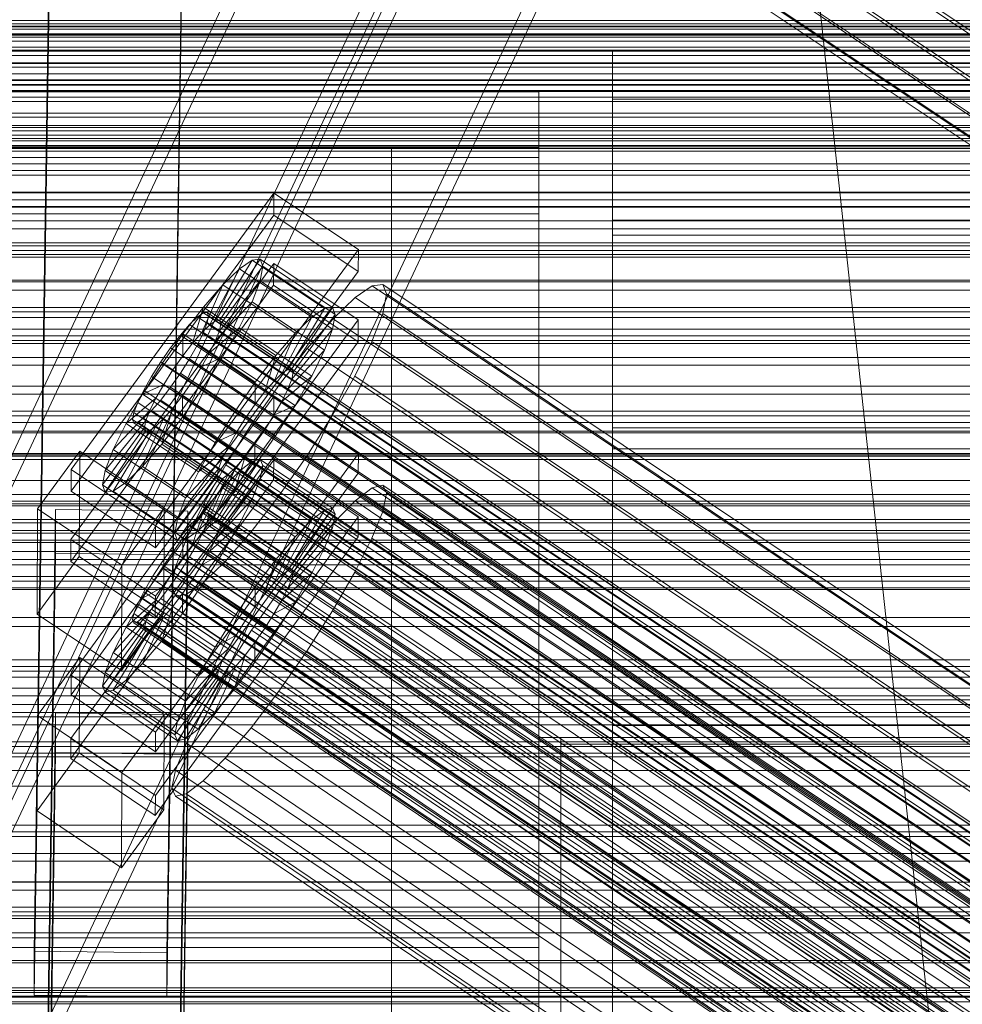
# Model space of a CAD drawing. Header units: millimetres. Extents: x -3490 to 61924, y -72580 to 6847.
# Tile 331 of 656: x -380 to -253, y -33150 to -33016. Entities that reach past the tile are written whole.
import ezdxf

# ---------------------------------------------------------------- set-up
doc = ezdxf.new("R2010")
doc.units = ezdxf.units.MM
for name, color, linetype, lineweight in [('COTAS_P', 1, 'Continuous', 0), ('frontal_C01', 7, 'Continuous', 0), ('frontal_C02', 7, 'Continuous', 0), ('frontal_C02-briq', 7, 'Continuous', 0), ('frontal_C03', 7, 'Continuous', 0), ('frontal_C03-dry', 7, 'Continuous', 0), ('frontal_secador', 7, 'Continuous', 0)]:
    doc.layers.add(name, color=color, linetype=linetype, lineweight=lineweight)
doc.dimstyles.new('R19_100', dxfattribs={"dimtxt": 250, "dimasz": 150, "dimexe": 150, "dimexo": 80, "dimgap": 100, "dimtad": 1, "dimtih": 1, "dimtoh": 1, "dimdsep": 46, "dimcen": 0.09, "dimadec": 0, "dimazin": 0, "dimtfac": 1, "dimtdec": 4, "dimtofl": 0, "dimtmove": 0, "dimatfit": 3, "dimfxl": 1, "dimtolj": 1, "dimtzin": 0, "dimarcsym": 0})

# ---------------------------------------------------------------- blocks, each defined once
blk = doc.blocks.new('DIM_R29_55')
at = {"layer": 'COTAS_P'}
for p, q in [((-3300, -33120), (-3150, -33075)), ((-60, -33120), (-210, -33075)), ((-3300, -34020), (-3300, -33120)), ((-3300, -33120), (-60, -33120)), ((-3300, -33120), (-3150, -33165)), ((-60, -33120), (-210, -33165)), ((-60, -34020), (-60, -33120))]:
    blk.add_line(p, q, dxfattribs=at)
blk.add_text('3240 P', height=250, dxfattribs=at).set_placement((-1680, -33020))

msp = doc.modelspace()

# ---------------------------------------------------------------- linework, layer by layer
at = {"layer": 'frontal_C01'}
for p, q in [((-439.114, -33197.732), (-299.114, -32899.212)), ((-439.114, -33202.046), (-299.114, -32903.526)), ((-280.886, -32907.139), (-420.886, -33205.659)), ((-420.886, -33209.973), (-280.886, -32911.453)), ((-439.114, -33238.175), (-299.114, -32939.655)), ((-439.114, -33242.488), (-299.114, -32943.968)), ((-280.886, -32947.581), (-420.886, -33246.102)), ((-420.886, -33250.415), (-280.886, -32951.895)), ((-300, -33025.623), (-300, -33020.011)), ((-300, -33020.011), (-300, -33026.666)), ((300, -33020.011), (-300, -33020.011)), ((-300, -33043.118), (-300, -33025.623)), ((300, -33025.623), (-300, -33025.623)), ((-300, -33026.666), (-300, -33045.133)), ((300, -33026.666), (-300, -33026.666)), ((-300, -33071.304), (-300, -33043.118)), ((300, -33043.118), (-300, -33043.118)), ((-300, -33045.133), (-300, -33074.154)), ((300, -33045.133), (-300, -33045.133)), ((-373.501, -33104.905), (-345.969, -33067.05)), ((-345.981, -33069.746), (-345.969, -33067.05)), ((-345.969, -33067.05), (-334.501, -33074.787)), ((-345.981, -33069.746), (-373.513, -33107.601)), ((-334.513, -33077.483), (-345.981, -33069.746)), ((-300, -33108.261), (-300, -33071.304)), ((300, -33071.304), (-300, -33071.304)), ((-334.501, -33074.787), (-362.033, -33112.641)), ((-334.501, -33074.787), (-334.513, -33077.483)), ((-300, -33074.154), (-300, -33111.751)), ((300, -33074.154), (-300, -33074.154)), ((-373.539, -33113.532), (-346.008, -33075.678)), ((-353.892, -33084.043), (-348.918, -33075.866)), ((-353.378, -33083.92), (-347.835, -33075.604)), ((-353.205, -33084.306), (-347.47, -33076.419)), ((-348.918, -33075.866), (-350.645, -33077.186)), ((-347.835, -33075.604), (-348.918, -33075.866)), ((-348.918, -33075.866), (-339.088, -33082.497)), ((-347.847, -33078.256), (-347.47, -33076.419)), ((-347.835, -33075.604), (-338.005, -33082.235)), ((-347.47, -33076.419), (-347.835, -33075.604)), ((-347.47, -33076.419), (-337.64, -33083.051)), ((-346.02, -33078.374), (-346.008, -33075.678)), ((-346.008, -33075.678), (-334.539, -33083.414)), ((-362.045, -33115.337), (-334.513, -33077.483)), ((-354.71, -33084.669), (-350.645, -33077.186)), ((-350.645, -33077.186), (-352.899, -33079.475)), ((-350.645, -33077.186), (-340.816, -33083.817)), ((-346.02, -33078.374), (-373.551, -33116.229)), ((-353.384, -33085.176), (-347.847, -33078.256)), ((-348.941, -33080.988), (-347.847, -33078.256)), ((-347.847, -33078.256), (-338.017, -33084.887)), ((-334.551, -33086.111), (-346.02, -33078.374)), ((-331.181, -33079.124), (-332.629, -33079.473)), ((-330.692, -33080.214), (-331.181, -33079.124)), ((-331.181, -33079.124), (-146.872, -33203.459)), ((-355.777, -33085.753), (-352.899, -33079.475)), ((-352.899, -33079.475), (-355.525, -33082.577)), ((-352.899, -33079.475), (-343.069, -33086.106)), ((-332.629, -33079.473), (-334.938, -33081.238)), ((-332.629, -33079.473), (-148.32, -33203.808)), ((-331.197, -33082.669), (-330.692, -33080.214)), ((-330.692, -33080.214), (-146.383, -33204.548)), ((-353.902, -33086.47), (-348.941, -33080.988)), ((-350.678, -33084.43), (-348.941, -33080.988)), ((-348.941, -33080.988), (-339.111, -33087.619)), ((-334.938, -33081.238), (-337.95, -33084.299)), ((-334.938, -33081.238), (-150.629, -33205.573)), ((-355.525, -33082.577), (-358.345, -33086.281)), ((-357.021, -33087.223), (-355.525, -33082.577)), ((-355.53, -33082.938), (-356.348, -33083.564)), ((-355.017, -33082.814), (-355.53, -33082.938)), ((-355.53, -33082.938), (-141.731, -33227.166)), ((-355.525, -33082.577), (-345.695, -33089.208)), ((-354.844, -33083.201), (-355.017, -33082.814)), ((-355.017, -33082.814), (-141.218, -33227.043)), ((-339.088, -33082.497), (-344.062, -33090.675)), ((-338.005, -33082.235), (-343.549, -33090.551)), ((-337.64, -33083.051), (-343.376, -33090.937)), ((-340.816, -33083.817), (-339.088, -33082.497)), ((-339.088, -33082.497), (-338.005, -33082.235)), ((-337.64, -33083.051), (-338.017, -33084.887)), ((-338.005, -33082.235), (-337.64, -33083.051)), ((-332.659, -33086.321), (-331.197, -33082.669)), ((-331.197, -33082.669), (-146.887, -33207.003)), ((-334.539, -33083.414), (-362.071, -33121.269)), ((-356.348, -33083.564), (-357.415, -33084.648)), ((-356.348, -33083.564), (-142.549, -33227.792)), ((-355.541, -33085.365), (-355.022, -33084.07)), ((-355.022, -33084.07), (-354.844, -33083.201)), ((-355.022, -33084.07), (-141.224, -33228.299)), ((-354.844, -33083.201), (-141.045, -33227.429)), ((-354.725, -33088.1), (-350.678, -33084.43)), ((-354.71, -33084.669), (-353.892, -33084.043)), ((-353.892, -33084.043), (-353.378, -33083.92)), ((-344.062, -33090.675), (-353.892, -33084.043)), ((-353.205, -33084.306), (-353.384, -33085.176)), ((-343.549, -33090.551), (-353.378, -33083.92)), ((-353.378, -33083.92), (-353.205, -33084.306)), ((-343.376, -33090.937), (-353.205, -33084.306)), ((-352.938, -33088.348), (-350.678, -33084.43)), ((-350.678, -33084.43), (-340.848, -33091.062)), ((-340.816, -33083.817), (-344.88, -33091.3)), ((-343.069, -33086.106), (-340.816, -33083.817)), ((-337.95, -33084.299), (-341.461, -33088.446)), ((-337.95, -33084.299), (-153.641, -33208.633)), ((-334.539, -33083.414), (-334.551, -33086.111)), ((-357.415, -33084.648), (-358.659, -33086.117)), ((-357.415, -33084.648), (-143.617, -33228.876)), ((-357.021, -33087.223), (-355.777, -33085.753)), ((-356.363, -33086.995), (-355.541, -33085.365)), ((-355.777, -33085.753), (-354.71, -33084.669)), ((-345.947, -33092.384), (-355.777, -33085.753)), ((-355.541, -33085.365), (-141.742, -33229.593)), ((-344.88, -33091.3), (-354.71, -33084.669)), ((-353.384, -33085.176), (-353.902, -33086.47)), ((-343.554, -33091.807), (-353.384, -33085.176)), ((-338.017, -33084.887), (-343.554, -33091.807)), ((-338.017, -33084.887), (-339.111, -33087.619)), ((-362.083, -33123.965), (-334.551, -33086.111)), ((-358.345, -33086.281), (-361.166, -33090.333)), ((-358.659, -33086.117), (-359.995, -33087.872)), ((-358.659, -33086.117), (-144.861, -33230.346)), ((-358.345, -33086.281), (-358.357, -33088.977)), ((-348.515, -33092.912), (-358.345, -33086.281)), ((-357.434, -33088.851), (-356.363, -33086.995)), ((-356.363, -33086.995), (-142.565, -33231.223)), ((-353.902, -33086.47), (-354.725, -33088.1)), ((-344.073, -33093.101), (-353.902, -33086.47)), ((-343.069, -33086.106), (-345.947, -33092.384)), ((-345.695, -33089.208), (-343.069, -33086.106)), ((-334.981, -33090.923), (-332.659, -33086.321)), ((-332.659, -33086.321), (-148.35, -33210.656)), ((-359.995, -33087.872), (-361.332, -33089.791)), ((-146.196, -33232.1), (-359.995, -33087.872)), ((-358.357, -33088.977), (-357.021, -33087.223)), ((-347.191, -33093.854), (-357.021, -33087.223)), ((-354.725, -33088.1), (-355.796, -33089.956)), ((-355.796, -33089.956), (-352.938, -33088.348)), ((-355.569, -33092.473), (-352.938, -33088.348)), ((-344.895, -33094.732), (-354.725, -33088.1)), ((-352.938, -33088.348), (-343.108, -33094.979)), ((-341.461, -33088.446), (-345.231, -33093.397)), ((-339.111, -33087.619), (-344.073, -33093.101)), ((-341.461, -33088.446), (-157.152, -33212.78)), ((-339.111, -33087.619), (-340.848, -33091.062)), ((-361.332, -33089.791), (-362.578, -33091.746)), ((-361.332, -33089.791), (-147.533, -33234.02)), ((-359.693, -33090.897), (-358.357, -33088.977)), ((-358.68, -33090.805), (-357.434, -33088.851)), ((-358.357, -33088.977), (-348.527, -33095.608)), ((-357.434, -33088.851), (-143.635, -33233.079)), ((-348.515, -33092.912), (-345.695, -33089.208)), ((-345.695, -33089.208), (-347.191, -33093.854)), ((-361.166, -33090.333), (-363.797, -33094.459)), ((-359.693, -33090.897), (-361.166, -33090.333)), ((-361.166, -33090.333), (-351.336, -33096.965)), ((-360.939, -33092.851), (-359.693, -33090.897)), ((-360.017, -33092.725), (-358.68, -33090.805)), ((-349.863, -33097.528), (-359.693, -33090.897)), ((-358.68, -33090.805), (-144.881, -33235.033)), ((-355.796, -33089.956), (-357.042, -33091.91)), ((-345.966, -33096.587), (-355.796, -33089.956)), ((-340.848, -33091.062), (-344.895, -33094.732)), ((-344.062, -33090.675), (-344.88, -33091.3)), ((-343.549, -33090.551), (-344.062, -33090.675)), ((-343.554, -33091.807), (-343.376, -33090.937)), ((-343.376, -33090.937), (-343.549, -33090.551)), ((-340.848, -33091.062), (-343.108, -33094.979)), ((-338.003, -33096.16), (-334.981, -33090.923)), ((-334.981, -33090.923), (-150.672, -33215.258)), ((-362.578, -33091.746), (-363.648, -33093.601)), ((-362.578, -33091.746), (-148.779, -33235.974)), ((-358.39, -33096.526), (-355.569, -33092.473)), ((-357.042, -33091.91), (-358.378, -33093.83)), ((-357.042, -33091.91), (-355.569, -33092.473)), ((-347.212, -33098.541), (-357.042, -33091.91)), ((-355.569, -33092.473), (-345.739, -33099.105)), ((-345.947, -33092.384), (-347.191, -33093.854)), ((-344.88, -33091.3), (-345.947, -33092.384)), ((-344.073, -33093.101), (-343.554, -33091.807)), ((-363.648, -33093.601), (-364.471, -33095.232)), ((-360.939, -33092.851), (-363.797, -33094.459)), ((-363.648, -33093.601), (-149.85, -33237.829)), ((-362.01, -33094.706), (-360.939, -33092.851)), ((-361.352, -33094.479), (-360.017, -33092.725)), ((-351.109, -33099.482), (-360.939, -33092.851)), ((-360.017, -33092.725), (-146.218, -33236.953)), ((-358.378, -33093.83), (-359.714, -33095.584)), ((-358.378, -33093.83), (-358.39, -33096.526)), ((-348.548, -33100.461), (-358.378, -33093.83)), ((-351.336, -33096.965), (-348.515, -33092.912)), ((-345.231, -33093.397), (-349.002, -33098.815)), ((-348.527, -33095.608), (-348.515, -33092.912)), ((-347.191, -33093.854), (-348.527, -33095.608)), ((-160.922, -33217.731), (-345.231, -33093.397)), ((-344.895, -33094.732), (-344.073, -33093.101)), ((-363.797, -33094.459), (-366.057, -33098.376)), ((-362.01, -33094.706), (-366.057, -33098.376)), ((-363.797, -33094.459), (-353.967, -33101.09)), ((-362.833, -33096.337), (-362.01, -33094.706)), ((-362.596, -33095.948), (-361.352, -33094.479)), ((-352.18, -33101.338), (-362.01, -33094.706)), ((-361.352, -33094.479), (-147.554, -33238.707)), ((-345.966, -33096.587), (-344.895, -33094.732)), ((-343.108, -33094.979), (-345.966, -33096.587)), ((-343.108, -33094.979), (-345.739, -33099.105)), ((-362.833, -33096.337), (-367.794, -33101.819)), ((-364.989, -33096.526), (-365.168, -33097.396)), ((-364.471, -33095.232), (-364.989, -33096.526)), ((-364.989, -33096.526), (-151.191, -33240.754)), ((-364.471, -33095.232), (-150.672, -33239.46)), ((-363.664, -33097.033), (-362.596, -33095.948)), ((-363.351, -33097.631), (-362.833, -33096.337)), ((-353.003, -33102.968), (-362.833, -33096.337)), ((-362.596, -33095.948), (-148.798, -33240.177)), ((-359.714, -33095.584), (-361.21, -33100.23)), ((-361.21, -33100.23), (-358.39, -33096.526)), ((-359.714, -33095.584), (-360.958, -33097.054)), ((-349.884, -33102.215), (-359.714, -33095.584)), ((-358.39, -33096.526), (-348.56, -33103.157)), ((-348.527, -33095.608), (-349.863, -33097.528)), ((-341.52, -33101.675), (-338.003, -33096.16)), ((-338.003, -33096.16), (-153.694, -33220.495)), ((-363.351, -33097.631), (-368.888, -33104.551)), ((-365.168, -33097.396), (-364.995, -33097.782)), ((-365.168, -33097.396), (-151.369, -33241.624)), ((-364.995, -33097.782), (-364.482, -33097.658)), ((-364.995, -33097.782), (-151.196, -33242.01)), ((-364.482, -33097.658), (-363.664, -33097.033)), ((-364.482, -33097.658), (-150.683, -33241.887)), ((-360.958, -33097.054), (-363.836, -33103.332)), ((-363.664, -33097.033), (-149.865, -33241.261)), ((-363.53, -33098.501), (-363.351, -33097.631)), ((-353.521, -33104.262), (-363.351, -33097.631)), ((-360.958, -33097.054), (-362.025, -33098.138)), ((-351.128, -33103.685), (-360.958, -33097.054)), ((-353.967, -33101.09), (-351.336, -33096.965)), ((-351.336, -33096.965), (-349.863, -33097.528)), ((-349.863, -33097.528), (-351.109, -33099.482)), ((-347.212, -33098.541), (-345.966, -33096.587)), ((-363.53, -33098.501), (-369.265, -33106.387)), ((-363.357, -33098.887), (-368.9, -33107.203)), ((-362.843, -33098.763), (-367.817, -33106.941)), ((-366.057, -33098.376), (-367.794, -33101.819)), ((-362.025, -33098.138), (-366.09, -33105.621)), ((-366.057, -33098.376), (-356.228, -33105.008)), ((-363.357, -33098.887), (-363.53, -33098.501)), ((-353.7, -33105.132), (-363.53, -33098.501)), ((-362.843, -33098.763), (-363.357, -33098.887)), ((-353.527, -33105.518), (-363.357, -33098.887)), ((-362.025, -33098.138), (-362.843, -33098.763)), ((-353.014, -33105.395), (-362.843, -33098.763)), ((-352.196, -33104.769), (-362.025, -33098.138)), ((-349.002, -33098.815), (-352.519, -33104.33)), ((-349.002, -33098.815), (-164.693, -33223.149)), ((-345.739, -33099.105), (-348.56, -33103.157)), ((-348.548, -33100.461), (-347.212, -33098.541)), ((-345.739, -33099.105), (-347.212, -33098.541)), ((-363.836, -33103.332), (-361.21, -33100.23)), ((-361.21, -33100.23), (-351.38, -33106.861)), ((-353.967, -33101.09), (-351.109, -33099.482)), ((-351.109, -33099.482), (-352.18, -33101.338)), ((-349.884, -33102.215), (-348.548, -33100.461)), ((-348.56, -33103.157), (-348.548, -33100.461)), ((-367.794, -33101.819), (-368.888, -33104.551)), ((-367.794, -33101.819), (-357.964, -33108.45)), ((-356.228, -33105.008), (-353.967, -33101.09)), ((-356.228, -33105.008), (-352.18, -33101.338)), ((-352.18, -33101.338), (-353.003, -33102.968)), ((-345.291, -33107.093), (-341.52, -33101.675)), ((-341.52, -33101.675), (-157.211, -33226.01)), ((-378.086, -33110.405), (-372.35, -33102.519)), ((-372.408, -33115.46), (-372.35, -33102.519)), ((-372.35, -33102.519), (-360.882, -33110.255)), ((-357.964, -33108.45), (-353.003, -33102.968)), ((-353.003, -33102.968), (-353.521, -33104.262)), ((-351.38, -33106.861), (-349.884, -33102.215)), ((-348.56, -33103.157), (-351.38, -33106.861)), ((-351.128, -33103.685), (-349.884, -33102.215)), ((-368.888, -33104.551), (-369.265, -33106.387)), ((-368.888, -33104.551), (-359.058, -33111.182)), ((-366.09, -33105.621), (-363.836, -33103.332)), ((-363.836, -33103.332), (-354.006, -33109.963)), ((-359.058, -33111.182), (-353.521, -33104.262)), ((-352.519, -33104.33), (-355.541, -33109.567)), ((-354.006, -33109.963), (-351.128, -33103.685)), ((-353.521, -33104.262), (-353.7, -33105.132)), ((-352.519, -33104.33), (-168.21, -33228.665)), ((-352.196, -33104.769), (-351.128, -33103.685)), ((-373.501, -33104.905), (-373.513, -33107.601)), ((-362.033, -33112.641), (-373.501, -33104.905)), ((-367.817, -33106.941), (-366.09, -33105.621)), ((-366.09, -33105.621), (-356.26, -33112.252)), ((-359.436, -33113.019), (-353.7, -33105.132)), ((-359.07, -33113.834), (-353.527, -33105.518)), ((-357.987, -33113.572), (-353.014, -33105.395)), ((-357.964, -33108.45), (-356.228, -33105.008)), ((-356.26, -33112.252), (-352.196, -33104.769)), ((-353.7, -33105.132), (-353.527, -33105.518)), ((-353.527, -33105.518), (-353.014, -33105.395)), ((-353.014, -33105.395), (-352.196, -33104.769)), ((-369.265, -33106.387), (-368.9, -33107.203)), ((-369.265, -33106.387), (-359.436, -33113.019)), ((-368.9, -33107.203), (-367.817, -33106.941)), ((-368.9, -33107.203), (-359.07, -33113.834)), ((-367.817, -33106.941), (-357.987, -33113.572)), ((-351.38, -33106.861), (-354.006, -33109.963)), ((-349.061, -33112.044), (-345.291, -33107.093)), ((-345.291, -33107.093), (-160.982, -33231.428)), ((-373.513, -33107.601), (-362.045, -33115.337)), ((-359.058, -33111.182), (-357.964, -33108.45)), ((-300, -33151.469), (-300, -33108.261)), ((300, -33108.261), (-300, -33108.261)), ((-355.541, -33109.567), (-357.863, -33114.168)), ((-355.541, -33109.567), (-171.232, -33233.902)), ((-378.512, -33305.149), (-375.644, -33110.039)), ((-378.086, -33110.405), (-378.143, -33123.346)), ((-366.618, -33118.141), (-378.086, -33110.405)), ((-375.644, -33115.431), (-375.644, -33110.039)), ((-375.644, -33110.039), (-357.646, -33110.284)), ((-360.882, -33110.255), (-366.618, -33118.141)), ((-360.882, -33110.255), (-360.939, -33123.197)), ((-357.646, -33110.284), (-360.514, -33305.395)), ((-359.436, -33113.019), (-359.058, -33111.182)), ((-357.646, -33110.284), (-357.646, -33115.677)), ((-354.006, -33109.963), (-356.26, -33112.252)), ((-356.26, -33112.252), (-357.987, -33113.572)), ((-352.572, -33116.191), (-349.061, -33112.044)), ((-349.061, -33112.044), (-164.752, -33236.379)), ((-300, -33111.751), (-300, -33155.362)), ((300, -33111.751), (-300, -33111.751)), ((-373.539, -33113.532), (-373.551, -33116.229)), ((-362.071, -33121.269), (-373.539, -33113.532)), ((-362.045, -33115.337), (-362.033, -33112.641)), ((-359.07, -33113.834), (-359.436, -33113.019)), ((-357.987, -33113.572), (-359.07, -33113.834)), ((-357.863, -33114.168), (-359.326, -33117.821)), ((-357.863, -33114.168), (-173.554, -33238.503)), ((-378.512, -33310.542), (-375.644, -33115.431)), ((-372.408, -33115.46), (-378.143, -33123.346)), ((-357.646, -33115.677), (-375.644, -33115.431)), ((-373.551, -33116.229), (-362.083, -33123.965)), ((-360.939, -33123.197), (-372.408, -33115.46)), ((-360.514, -33310.787), (-357.646, -33115.677)), ((-355.584, -33119.252), (-352.572, -33116.191)), ((-352.572, -33116.191), (-168.263, -33240.526)), ((-359.326, -33117.821), (-359.83, -33120.276)), ((-359.326, -33117.821), (-175.016, -33242.156)), ((-366.675, -33131.083), (-366.618, -33118.141)), ((-357.893, -33121.017), (-355.584, -33119.252)), ((-355.584, -33119.252), (-171.275, -33243.586)), ((-359.83, -33120.276), (-359.341, -33121.366)), ((-359.83, -33120.276), (-175.521, -33244.611)), ((-362.083, -33123.965), (-362.071, -33121.269)), ((-359.341, -33121.366), (-357.893, -33121.017)), ((-359.341, -33121.366), (-175.032, -33245.701)), ((-357.893, -33121.017), (-173.584, -33245.351)), ((-366.675, -33131.083), (-360.939, -33123.197)), ((-378.143, -33123.346), (-366.675, -33131.083))]:
    msp.add_line(p, q, dxfattribs=at)
at = {"layer": 'frontal_C02'}
for p, q in [((-378.512, -33142.405), (-375.644, -32949)), ((-357.646, -32949.243), (-360.514, -33142.648)), ((-355.541, -32948.287), (-171.232, -33071.542)), ((-349.061, -32952.052), (-164.752, -33075.307)), ((-357.863, -32953.011), (-173.554, -33076.265)), ((-378.512, -33148.366), (-375.644, -32954.961)), ((-360.514, -33148.609), (-357.646, -32955.204)), ((-352.572, -32956.085), (-168.263, -33079.339)), ((-359.326, -32956.82), (-175.016, -33080.075)), ((-359.83, -32959.456), (-175.521, -33082.711)), ((-355.584, -32958.994), (-171.275, -33082.248)), ((-359.341, -32960.739), (-175.032, -33083.994)), ((-357.893, -32960.581), (-173.584, -33083.836)), ((425, -33018.802), (-425, -33018.802)), ((-450, -33025.67), (-310, -33025.67)), ((-310, -33025.67), (-310, -33034.611)), ((-310, -33033.306), (-310, -33025.67)), ((-425, -33030.257), (425, -33030.257)), ((-310, -33033.306), (-450, -33033.306)), ((-330, -33042.247), (-330, -33033.306)), ((-330, -33033.306), (-310, -33033.306)), ((-330, -33166.943), (-330, -33033.306)), ((-310, -33033.306), (-310, -33042.247)), ((-310, -33166.943), (-310, -33033.306)), ((-310, -33034.611), (-450, -33034.611)), ((-310, -33042.247), (-310, -33034.611)), ((-373.501, -33076.962), (-345.969, -33039.44)), ((-345.981, -33042.42), (-345.969, -33039.44)), ((-345.969, -33039.44), (-334.501, -33047.109)), ((-450, -33042.247), (-310, -33042.247)), ((-345.981, -33042.42), (-373.513, -33079.943)), ((-334.513, -33050.089), (-345.981, -33042.42)), ((-310, -33042.247), (-330, -33042.247)), ((-330, -33042.247), (-330, -33175.884)), ((-310, -33175.884), (-310, -33042.247)), ((-334.501, -33047.109), (-362.033, -33084.631)), ((-334.501, -33047.109), (-334.513, -33050.089)), ((-373.539, -33086.5), (-346.008, -33048.977)), ((-354.71, -33057.354), (-350.645, -33049.719)), ((-353.892, -33056.792), (-348.918, -33048.532)), ((-353.378, -33056.736), (-347.835, -33048.414)), ((-353.205, -33057.191), (-347.47, -33049.373)), ((-350.645, -33049.719), (-352.899, -33051.895)), ((-348.918, -33048.532), (-350.645, -33049.719)), ((-350.645, -33049.719), (-340.816, -33056.293)), ((-347.835, -33048.414), (-348.918, -33048.532)), ((-348.918, -33048.532), (-339.088, -33055.105)), ((-347.847, -33051.345), (-347.47, -33049.373)), ((-347.835, -33048.414), (-338.005, -33054.987)), ((-347.47, -33049.373), (-347.835, -33048.414)), ((-347.47, -33049.373), (-337.64, -33055.947)), ((-346.02, -33051.958), (-346.008, -33048.977)), ((-346.008, -33048.977), (-334.539, -33056.647)), ((-362.045, -33087.612), (-334.513, -33050.089)), ((-346.02, -33051.958), (-373.551, -33089.48)), ((-355.777, -33058.385), (-352.899, -33051.895)), ((-352.899, -33051.895), (-355.525, -33054.912)), ((-353.384, -33058.125), (-347.847, -33051.345)), ((-352.899, -33051.895), (-343.069, -33058.469)), ((-348.941, -33054.195), (-347.847, -33051.345)), ((-347.847, -33051.345), (-338.017, -33057.919)), ((-334.551, -33059.627), (-346.02, -33051.958)), ((-332.629, -33052.01), (-334.938, -33053.598)), ((-331.181, -33051.852), (-332.629, -33052.01)), ((-332.629, -33052.01), (-148.32, -33175.265)), ((-330.692, -33053.135), (-331.181, -33051.852)), ((-331.181, -33051.852), (-146.872, -33175.107)), ((-334.938, -33053.598), (-337.95, -33056.507)), ((-334.938, -33053.598), (-150.629, -33176.852)), ((-331.197, -33055.771), (-330.692, -33053.135)), ((-330.692, -33053.135), (-146.383, -33176.39)), ((-355.525, -33054.912), (-358.345, -33058.563)), ((-357.021, -33059.814), (-355.525, -33054.912)), ((-355.525, -33054.912), (-345.695, -33061.485)), ((-353.902, -33059.474), (-348.941, -33054.195)), ((-350.678, -33057.728), (-348.941, -33054.195)), ((-348.941, -33054.195), (-339.111, -33060.768)), ((-338.005, -33054.987), (-343.549, -33063.31)), ((-339.088, -33055.105), (-338.005, -33054.987)), ((-338.005, -33054.987), (-337.64, -33055.947)), ((-356.348, -33056.259), (-357.415, -33057.29)), ((-355.53, -33055.696), (-356.348, -33056.259)), ((-356.348, -33056.259), (-142.549, -33199.234)), ((-355.017, -33055.64), (-355.53, -33055.696)), ((-355.53, -33055.696), (-141.731, -33198.672)), ((-355.022, -33057.029), (-354.844, -33056.095)), ((-354.844, -33056.095), (-355.017, -33055.64)), ((-355.017, -33055.64), (-141.218, -33198.616)), ((-354.844, -33056.095), (-141.045, -33199.07)), ((-340.816, -33056.293), (-344.88, -33063.928)), ((-339.088, -33055.105), (-344.062, -33063.366)), ((-337.64, -33055.947), (-343.376, -33063.764)), ((-343.069, -33058.469), (-340.816, -33056.293)), ((-340.816, -33056.293), (-339.088, -33055.105)), ((-337.64, -33055.947), (-338.017, -33057.919)), ((-332.659, -33059.581), (-331.197, -33055.771)), ((-331.197, -33055.771), (-146.887, -33179.026)), ((-334.539, -33056.647), (-362.071, -33094.169)), ((-357.415, -33057.29), (-358.659, -33058.719)), ((-357.415, -33057.29), (-143.617, -33200.265)), ((-355.777, -33058.385), (-354.71, -33057.354)), ((-355.541, -33058.379), (-355.022, -33057.029)), ((-355.022, -33057.029), (-141.224, -33200.004)), ((-354.725, -33061.148), (-350.678, -33057.728)), ((-354.71, -33057.354), (-353.892, -33056.792)), ((-344.88, -33063.928), (-354.71, -33057.354)), ((-353.892, -33056.792), (-353.378, -33056.736)), ((-344.062, -33063.366), (-353.892, -33056.792)), ((-353.205, -33057.191), (-353.384, -33058.125)), ((-343.549, -33063.31), (-353.378, -33056.736)), ((-353.378, -33056.736), (-353.205, -33057.191)), ((-343.376, -33063.764), (-353.205, -33057.191)), ((-352.938, -33061.704), (-350.678, -33057.728)), ((-350.678, -33057.728), (-340.848, -33064.302)), ((-337.95, -33056.507), (-341.461, -33060.539)), ((-337.95, -33056.507), (-153.641, -33179.761)), ((-334.539, -33056.647), (-334.551, -33059.627)), ((-358.345, -33058.563), (-361.166, -33062.6)), ((-358.659, -33058.719), (-359.995, -33060.448)), ((-358.659, -33058.719), (-144.861, -33201.694)), ((-358.345, -33058.563), (-358.357, -33061.544)), ((-348.515, -33065.137), (-358.345, -33058.563)), ((-357.021, -33059.814), (-355.777, -33058.385)), ((-356.363, -33060.052), (-355.541, -33058.379)), ((-345.947, -33064.959), (-355.777, -33058.385)), ((-355.541, -33058.379), (-141.742, -33201.354)), ((-353.384, -33058.125), (-353.902, -33059.474)), ((-343.554, -33064.698), (-353.384, -33058.125)), ((-343.069, -33058.469), (-345.947, -33064.959)), ((-345.695, -33061.485), (-343.069, -33058.469)), ((-338.017, -33057.919), (-343.554, -33064.698)), ((-338.017, -33057.919), (-339.111, -33060.768)), ((-450, -33059.848), (450, -33059.848)), ((-362.083, -33097.149), (-334.551, -33059.627)), ((-358.357, -33061.544), (-357.021, -33059.814)), ((-357.434, -33061.936), (-356.363, -33060.052)), ((-347.191, -33066.388), (-357.021, -33059.814)), ((-356.363, -33060.052), (-142.565, -33203.028)), ((-353.902, -33059.474), (-354.725, -33061.148)), ((-344.073, -33066.048), (-353.902, -33059.474)), ((-334.981, -33064.304), (-332.659, -33059.581)), ((-332.659, -33059.581), (-148.35, -33182.835)), ((-359.995, -33060.448), (-361.332, -33062.36)), ((-146.196, -33203.423), (-359.995, -33060.448)), ((-359.693, -33063.456), (-358.357, -33061.544)), ((-358.357, -33061.544), (-348.527, -33068.117)), ((-354.725, -33061.148), (-355.796, -33063.031)), ((-355.796, -33063.031), (-352.938, -33061.704)), ((-355.569, -33065.852), (-352.938, -33061.704)), ((-344.895, -33067.722), (-354.725, -33061.148)), ((-352.938, -33061.704), (-343.108, -33068.278)), ((-348.515, -33065.137), (-345.695, -33061.485)), ((-345.695, -33061.485), (-347.191, -33066.388)), ((-341.461, -33060.539), (-345.231, -33065.42)), ((-339.111, -33060.768), (-344.073, -33066.048)), ((-341.461, -33060.539), (-157.152, -33183.794)), ((-339.111, -33060.768), (-340.848, -33064.302)), ((-361.166, -33062.6), (-363.797, -33066.748)), ((-361.332, -33062.36), (-362.578, -33064.325)), ((-361.332, -33062.36), (-147.533, -33205.336)), ((-359.693, -33063.456), (-361.166, -33062.6)), ((-361.166, -33062.6), (-351.336, -33069.174)), ((-358.68, -33063.901), (-357.434, -33061.936)), ((-357.434, -33061.936), (-143.635, -33204.911)), ((-355.796, -33063.031), (-357.042, -33064.996)), ((-345.966, -33069.605), (-355.796, -33063.031)), ((-362.578, -33064.325), (-363.648, -33066.209)), ((-362.578, -33064.325), (-148.779, -33207.3)), ((-360.939, -33065.421), (-359.693, -33063.456)), ((-360.017, -33065.813), (-358.68, -33063.901)), ((-349.863, -33070.03), (-359.693, -33063.456)), ((-358.68, -33063.901), (-144.881, -33206.876)), ((-344.88, -33063.928), (-345.947, -33064.959)), ((-340.848, -33064.302), (-344.895, -33067.722)), ((-344.062, -33063.366), (-344.88, -33063.928)), ((-343.549, -33063.31), (-344.062, -33063.366)), ((-343.554, -33064.698), (-343.376, -33063.764)), ((-343.376, -33063.764), (-343.549, -33063.31)), ((-340.848, -33064.302), (-343.108, -33068.278)), ((-338.003, -33069.619), (-334.981, -33064.304)), ((-334.981, -33064.304), (-150.672, -33187.559)), ((-360.939, -33065.421), (-363.797, -33066.748)), ((-362.01, -33067.304), (-360.939, -33065.421)), ((-351.109, -33071.994), (-360.939, -33065.421)), ((-357.042, -33064.996), (-358.378, -33066.909)), ((-357.042, -33064.996), (-355.569, -33065.852)), ((-347.212, -33071.57), (-357.042, -33064.996)), ((-351.336, -33069.174), (-348.515, -33065.137)), ((-345.231, -33065.42), (-349.002, -33070.817)), ((-348.527, -33068.117), (-348.515, -33065.137)), ((-345.947, -33064.959), (-347.191, -33066.388)), ((-160.922, -33188.675), (-345.231, -33065.42)), ((-344.073, -33066.048), (-343.554, -33064.698)), ((-363.797, -33066.748), (-366.057, -33070.724)), ((-363.648, -33066.209), (-364.471, -33067.882)), ((-363.797, -33066.748), (-353.967, -33073.322)), ((-363.648, -33066.209), (-149.85, -33209.184)), ((-361.352, -33067.542), (-360.017, -33065.813)), ((-360.017, -33065.813), (-146.218, -33208.788)), ((-358.378, -33066.909), (-359.714, -33068.638)), ((-358.39, -33069.889), (-355.569, -33065.852)), ((-358.378, -33066.909), (-358.39, -33069.889)), ((-348.548, -33073.482), (-358.378, -33066.909)), ((-355.569, -33065.852), (-345.739, -33072.426)), ((-347.191, -33066.388), (-348.527, -33068.117)), ((-344.895, -33067.722), (-344.073, -33066.048)), ((-362.01, -33067.304), (-366.057, -33070.724)), ((-364.471, -33067.882), (-364.989, -33069.232)), ((-364.471, -33067.882), (-150.672, -33210.857)), ((-362.833, -33068.978), (-362.01, -33067.304)), ((-362.596, -33068.971), (-361.352, -33067.542)), ((-352.18, -33073.878), (-362.01, -33067.304)), ((-361.352, -33067.542), (-147.554, -33210.518)), ((-348.527, -33068.117), (-349.863, -33070.03)), ((-345.966, -33069.605), (-344.895, -33067.722)), ((-343.108, -33068.278), (-345.966, -33069.605)), ((-343.108, -33068.278), (-345.739, -33072.426)), ((-362.833, -33068.978), (-367.794, -33074.257)), ((-364.989, -33069.232), (-365.168, -33070.166)), ((-364.989, -33069.232), (-151.191, -33212.207)), ((-363.664, -33070.002), (-362.596, -33068.971)), ((-363.351, -33070.328), (-362.833, -33068.978)), ((-353.003, -33075.551), (-362.833, -33068.978)), ((-362.596, -33068.971), (-148.798, -33211.947)), ((-359.714, -33068.638), (-361.21, -33073.54)), ((-359.714, -33068.638), (-360.958, -33070.067)), ((-349.884, -33075.212), (-359.714, -33068.638)), ((-353.967, -33073.322), (-351.336, -33069.174)), ((-351.336, -33069.174), (-349.863, -33070.03)), ((-347.212, -33071.57), (-345.966, -33069.605)), ((-341.52, -33075.164), (-338.003, -33069.619)), ((-338.003, -33069.619), (-153.694, -33192.874)), ((-363.351, -33070.328), (-368.888, -33077.107)), ((-366.057, -33070.724), (-367.794, -33074.257)), ((-362.025, -33071.098), (-366.09, -33078.733)), ((-366.057, -33070.724), (-356.228, -33077.298)), ((-365.168, -33070.166), (-364.995, -33070.62)), ((-365.168, -33070.166), (-151.369, -33213.141)), ((-364.995, -33070.62), (-364.482, -33070.565)), ((-364.995, -33070.62), (-151.196, -33213.596)), ((-364.482, -33070.565), (-363.664, -33070.002)), ((-364.482, -33070.565), (-150.683, -33213.54)), ((-360.958, -33070.067), (-363.836, -33076.557)), ((-363.664, -33070.002), (-149.865, -33212.977)), ((-363.53, -33071.262), (-363.351, -33070.328)), ((-353.521, -33076.901), (-363.351, -33070.328)), ((-362.025, -33071.098), (-362.843, -33071.66)), ((-360.958, -33070.067), (-362.025, -33071.098)), ((-352.196, -33077.671), (-362.025, -33071.098)), ((-361.21, -33073.54), (-358.39, -33069.889)), ((-351.128, -33076.64), (-360.958, -33070.067)), ((-358.39, -33069.889), (-348.56, -33076.463)), ((-349.002, -33070.817), (-352.519, -33076.362)), ((-349.863, -33070.03), (-351.109, -33071.994)), ((-349.002, -33070.817), (-164.693, -33194.072)), ((450, -33071.77), (-450, -33071.77)), ((-363.53, -33071.262), (-369.265, -33079.079)), ((-363.357, -33071.716), (-368.9, -33080.038)), ((-362.843, -33071.66), (-367.817, -33079.92)), ((-363.357, -33071.716), (-363.53, -33071.262)), ((-353.7, -33077.835), (-363.53, -33071.262)), ((-362.843, -33071.66), (-363.357, -33071.716)), ((-353.527, -33078.29), (-363.357, -33071.716)), ((-353.014, -33078.234), (-362.843, -33071.66)), ((-353.967, -33073.322), (-351.109, -33071.994)), ((-351.109, -33071.994), (-352.18, -33073.878)), ((-345.739, -33072.426), (-348.56, -33076.463)), ((-348.548, -33073.482), (-347.212, -33071.57)), ((-345.739, -33072.426), (-347.212, -33071.57)), ((-363.836, -33076.557), (-361.21, -33073.54)), ((-361.21, -33073.54), (-351.38, -33080.114)), ((-356.228, -33077.298), (-353.967, -33073.322)), ((-349.884, -33075.212), (-348.548, -33073.482)), ((-348.56, -33076.463), (-348.548, -33073.482)), ((-378.086, -33082.322), (-372.35, -33074.505)), ((-372.408, -33088.811), (-372.35, -33074.505)), ((-372.35, -33074.505), (-360.882, -33082.174)), ((-367.794, -33074.257), (-368.888, -33077.107)), ((-367.794, -33074.257), (-357.964, -33080.831)), ((-356.228, -33077.298), (-352.18, -33073.878)), ((-352.18, -33073.878), (-353.003, -33075.551)), ((-357.964, -33080.831), (-353.003, -33075.551)), ((-352.519, -33076.362), (-355.541, -33081.678)), ((-353.003, -33075.551), (-353.521, -33076.901)), ((-352.519, -33076.362), (-168.21, -33199.617)), ((-351.38, -33080.114), (-349.884, -33075.212)), ((-348.56, -33076.463), (-351.38, -33080.114)), ((-351.128, -33076.64), (-349.884, -33075.212)), ((-345.291, -33080.561), (-341.52, -33075.164)), ((-341.52, -33075.164), (-157.211, -33198.419)), ((-373.501, -33076.962), (-373.513, -33079.943)), ((-362.033, -33084.631), (-373.501, -33076.962)), ((-368.888, -33077.107), (-369.265, -33079.079)), ((-368.888, -33077.107), (-359.058, -33083.681)), ((-366.09, -33078.733), (-363.836, -33076.557)), ((-363.836, -33076.557), (-354.006, -33083.13)), ((-359.058, -33083.681), (-353.521, -33076.901)), ((-357.964, -33080.831), (-356.228, -33077.298)), ((-356.26, -33085.306), (-352.196, -33077.671)), ((-354.006, -33083.13), (-351.128, -33076.64)), ((-353.521, -33076.901), (-353.7, -33077.835)), ((-353.014, -33078.234), (-352.196, -33077.671)), ((-352.196, -33077.671), (-351.128, -33076.64)), ((-450, -33078.481), (450, -33078.481)), ((-369.265, -33079.079), (-368.9, -33080.038)), ((-369.265, -33079.079), (-359.436, -33085.652)), ((-367.817, -33079.92), (-366.09, -33078.733)), ((-366.09, -33078.733), (-356.26, -33085.306)), ((-359.436, -33085.652), (-353.7, -33077.835)), ((-359.07, -33086.612), (-353.527, -33078.29)), ((-357.987, -33086.494), (-353.014, -33078.234)), ((-353.7, -33077.835), (-353.527, -33078.29)), ((-353.527, -33078.29), (-353.014, -33078.234)), ((-373.513, -33079.943), (-362.045, -33087.612)), ((-368.9, -33080.038), (-367.817, -33079.92)), ((-368.9, -33080.038), (-359.07, -33086.612)), ((-367.817, -33079.92), (-357.987, -33086.494)), ((-351.38, -33080.114), (-354.006, -33083.13)), ((-359.058, -33083.681), (-357.964, -33080.831)), ((-355.541, -33081.678), (-357.863, -33086.401)), ((-355.541, -33081.678), (-171.232, -33204.932)), ((-349.061, -33085.442), (-345.291, -33080.561)), ((-345.291, -33080.561), (-160.982, -33203.816)), ((-378.512, -33275.795), (-375.644, -33082.39)), ((-378.086, -33082.322), (-378.143, -33096.628)), ((-366.618, -33089.991), (-378.086, -33082.322)), ((-375.644, -33088.351), (-375.644, -33082.39)), ((-375.644, -33082.39), (-357.646, -33082.633)), ((-360.882, -33082.174), (-366.618, -33089.991)), ((-360.882, -33082.174), (-360.939, -33096.48)), ((-357.646, -33082.633), (-360.514, -33276.038)), ((-357.646, -33082.633), (-357.646, -33088.595)), ((-354.006, -33083.13), (-356.26, -33085.306)), ((-359.436, -33085.652), (-359.058, -33083.681)), ((450, -33085.634), (-450, -33085.634)), ((-362.045, -33087.612), (-362.033, -33084.631)), ((-359.07, -33086.612), (-359.436, -33085.652)), ((-356.26, -33085.306), (-357.987, -33086.494)), ((-352.572, -33089.475), (-349.061, -33085.442)), ((-349.061, -33085.442), (-164.752, -33208.697)), ((-373.539, -33086.5), (-373.551, -33089.48)), ((-362.071, -33094.169), (-373.539, -33086.5)), ((-357.863, -33086.401), (-359.326, -33090.211)), ((-357.987, -33086.494), (-359.07, -33086.612)), ((-357.863, -33086.401), (-173.554, -33209.656)), ((-378.512, -33281.756), (-375.644, -33088.351)), ((-357.646, -33088.595), (-375.644, -33088.351)), ((-372.408, -33088.811), (-378.143, -33096.628)), ((-373.551, -33089.48), (-362.083, -33097.149)), ((-360.939, -33096.48), (-372.408, -33088.811)), ((-360.514, -33282), (-357.646, -33088.595)), ((-355.584, -33092.384), (-352.572, -33089.475)), ((-352.572, -33089.475), (-168.263, -33212.729)), ((450, -33089.936), (-450, -33089.936)), ((-366.675, -33104.297), (-366.618, -33089.991)), ((-359.326, -33090.211), (-359.83, -33092.846)), ((-359.326, -33090.211), (-175.016, -33213.465)), ((-357.893, -33093.972), (-355.584, -33092.384)), ((-355.584, -33092.384), (-171.275, -33215.639)), ((450, -33093.257), (-450, -33093.257)), ((-359.83, -33092.846), (-359.341, -33094.129)), ((-359.83, -33092.846), (-175.521, -33216.101)), ((-362.083, -33097.149), (-362.071, -33094.169)), ((-359.341, -33094.129), (-357.893, -33093.972)), ((-359.341, -33094.129), (-175.032, -33217.384)), ((-357.893, -33093.972), (-173.584, -33217.226)), ((-366.675, -33104.297), (-360.939, -33096.48)), ((-450, -33097.089), (450, -33097.089)), ((-378.143, -33096.628), (-366.675, -33104.297)), ((-450, -33105.18), (450, -33105.18)), ((-310, -33244.514), (-310, -33113.371)), ((-310, -33113.371), (-307, -33113.371)), ((-310, -33161.099), (-310, -33113.371)), ((-307, -33113.371), (-307, -33244.514)), ((-307, -33161.099), (-307, -33113.371)), ((-307, -33114.265), (-307, -33113.371)), ((-307, -33113.371), (307, -33113.371)), ((307, -33114.265), (-307, -33114.265)), ((-307, -33114.265), (-307, -33161.993)), ((-450, -33132.968), (-310, -33132.968)), ((-310, -33132.968), (-310, -33141.91)), ((-310, -33140.605), (-310, -33132.968)), ((-425, -33137.051), (425, -33137.051)), ((-310, -33140.605), (-450, -33140.605)), ((-330, -33149.546), (-330, -33140.605)), ((-330, -33140.605), (-310, -33140.605)), ((-330, -33274.241), (-330, -33140.605)), ((-310, -33140.605), (-310, -33149.546)), ((-310, -33274.241), (-310, -33140.605)), ((-310, -33141.91), (-450, -33141.91)), ((-310, -33149.546), (-310, -33141.91)), ((-360.514, -33142.648), (-378.512, -33142.405)), ((-378.512, -33142.405), (-378.512, -33148.366)), ((-360.514, -33148.609), (-360.514, -33142.648)), ((425, -33148.506), (-425, -33148.506)), ((-378.512, -33148.366), (-360.514, -33148.609)), ((-450, -33149.546), (-310, -33149.546)), ((-310, -33149.546), (-330, -33149.546)), ((-330, -33149.546), (-330, -33283.183)), ((-310, -33283.183), (-310, -33149.546))]:
    msp.add_line(p, q, dxfattribs=at)
at = {"layer": 'frontal_C02-briq'}
msp.add_line((-275, -32985), (-255, -33170), dxfattribs=at)
at = {"layer": 'frontal_C03'}
for p, q in [((-1268, -33016.424), (1268, -33016.424)), ((-1268, -33016.742), (1268, -33016.742)), ((1250, -33016.85), (-1250, -33016.85)), ((1250, -33017.186), (-1250, -33017.186)), ((-1268, -33017.788), (1268, -33017.788)), ((-1268, -33018.237), (1268, -33018.237)), ((-1250, -33017.907), (1250, -33017.907)), ((-1268, -33019.6), (1268, -33019.6)), ((-1268, -33020.15), (1268, -33020.15)), ((1250, -33020.759), (-1250, -33020.759)), ((-1268, -33021.738), (1268, -33021.738)), ((1268, -33022.351), (-1268, -33022.351)), ((1250, -33021.817), (-1250, -33021.817)), ((-1268, -33024.055), (1268, -33024.055)), ((-1250, -33023.243), (1250, -33023.243)), ((1250, -33024.124), (-1250, -33024.124)), ((-1268, -33024.69), (1268, -33024.69)), ((1250, -33024.778), (-1250, -33024.778)), ((-1250, -33025.502), (1250, -33025.502)), ((1250, -33025.659), (-1250, -33025.659)), ((-1268, -33026.394), (1268, -33026.394)), ((-1268, -33027.007), (1268, -33027.007)), ((-1268, -33028.595), (1268, -33028.595)), ((-1268, -33029.145), (1268, -33029.145)), ((-1268, -33030.508), (1268, -33030.508)), ((-1268, -33030.957), (1268, -33030.957)), ((-1268, -33032.003), (1268, -33032.003)), ((-1268, -33032.321), (1268, -33032.321)), ((-1250, -33031.559), (1250, -33031.559)), ((-1268, -33032.978), (1268, -33032.978)), ((-1268, -33033.143), (1268, -33033.143)), ((-1268, -33033.367), (1268, -33033.367)), ((-1250, -33033.74), (1250, -33033.74)), ((1250, -33035.465), (-1250, -33035.465)), ((1250, -33036.347), (-1250, -33036.347)), ((1250, -33037), (-1250, -33037)), ((1250, -33039.308), (-1250, -33039.308)), ((-1250, -33039.385), (1250, -33039.385)), ((-1250, -33040.365), (1250, -33040.365)), ((-1250, -33041.34), (1250, -33041.34)), ((1250, -33043.217), (-1250, -33043.217)), ((1250, -33044.274), (-1250, -33044.274)), ((-1250, -33046.187), (1250, -33046.187)), ((1250, -33046.582), (-1250, -33046.582)), ((1250, -33047.235), (-1250, -33047.235)), ((-1250, -33047.784), (1250, -33047.784)), ((1250, -33048.117), (-1250, -33048.117)), ((-1250, -33051.504), (1250, -33051.504)), ((-1250, -33052.633), (1250, -33052.633)), ((-1250, -33054.971), (1250, -33054.971)), ((-1250, -33055.555), (1250, -33055.555)), ((-1250, -33056.353), (1250, -33056.353)), ((1250, -33057.923), (-1250, -33057.923)), ((1250, -33058.804), (-1250, -33058.804)), ((1250, -33059.458), (-1250, -33059.458)), ((1250, -33061.765), (-1250, -33061.765)), ((-1250, -33062.823), (1250, -33062.823)), ((1250, -33065.675), (-1250, -33065.675)), ((1250, -33066.732), (-1250, -33066.732)), ((1250, -33069.039), (-1250, -33069.039)), ((1250, -33069.693), (-1250, -33069.693)), ((1250, -33070.574), (-1250, -33070.574)), ((-1500, -33074.787), (1500, -33074.787)), ((-1500, -33075.187), (1500, -33075.187)), ((1250, -33080.381), (-1250, -33080.381)), ((1250, -33081.262), (-1250, -33081.262)), ((1250, -33081.915), (-1250, -33081.915)), ((1500, -33083.77), (-1500, -33083.77)), ((1250, -33084.223), (-1250, -33084.223)), ((-1250, -33085.28), (1250, -33085.28)), ((1500, -33086.595), (-1500, -33086.595)), ((1500, -33086.88), (-1500, -33086.88)), ((1250, -33088.132), (-1250, -33088.132)), ((1250, -33089.19), (-1250, -33089.19)), ((1250, -33091.497), (-1250, -33091.497)), ((1250, -33092.151), (-1250, -33092.151)), ((1250, -33093.032), (-1250, -33093.032)), ((-1500, -33098.289), (1500, -33098.289)), ((1250, -33102.838), (-1250, -33102.838)), ((1250, -33103.72), (-1250, -33103.72)), ((1250, -33104.373), (-1250, -33104.373)), ((1250, -33106.68), (-1250, -33106.68)), ((-1250, -33107.738), (1250, -33107.738)), ((1500, -33108.893), (-1500, -33108.893)), ((1250, -33110.59), (-1250, -33110.59)), ((1250, -33111.647), (-1250, -33111.647)), ((1250, -33113.955), (-1250, -33113.955)), ((1250, -33114.608), (-1250, -33114.608)), ((1250, -33115.49), (-1250, -33115.49)), ((-1500, -33117.876), (1500, -33117.876)), ((1250, -33125.296), (-1250, -33125.296)), ((1250, -33126.177), (-1250, -33126.177)), ((1250, -33126.831), (-1250, -33126.831)), ((1250, -33129.138), (-1250, -33129.138)), ((-1250, -33130.195), (1250, -33130.195)), ((1250, -33133.048), (-1250, -33133.048)), ((1250, -33134.105), (-1250, -33134.105)), ((1250, -33136.412), (-1250, -33136.412)), ((1250, -33137.066), (-1250, -33137.066)), ((1250, -33137.947), (-1250, -33137.947)), ((1250, -33147.754), (-1250, -33147.754)), ((1250, -33148.635), (-1250, -33148.635)), ((1250, -33149.288), (-1250, -33149.288))]:
    msp.add_line(p, q, dxfattribs=at)
at = {"layer": 'frontal_C03-dry'}
for p, q in [((1290, -33016), (-1290, -33016)), ((1250, -33016.875), (-1250, -33016.875)), ((-1290, -33020), (1290, -33020)), ((-1250, -33041.25), (1250, -33041.25)), ((1250, -33047.25), (-1250, -33047.25)), ((1250, -33051.25), (-1250, -33051.25)), ((-1250, -33075.625), (1250, -33075.625)), ((1250, -33081.625), (-1250, -33081.625)), ((1250, -33085.625), (-1250, -33085.625)), ((-1250, -33110), (1250, -33110)), ((1250, -33116), (-1250, -33116)), ((1250, -33120), (-1250, -33120))]:
    msp.add_line(p, q, dxfattribs=at)
at = {"layer": 'frontal_secador'}
for p, q in [((-1300, -33016), (1300, -33016)), ((-1265, -33018), (1265, -33018)), ((1300, -33020), (-1300, -33020)), ((-1265, -33072), (1265, -33072)), ((-1400, -33075), (1400, -33075)), ((-1265, -33075), (1265, -33075)), ((1250, -33137.611), (-1250, -33137.611)), ((1250, -33139.918), (-1250, -33139.918)), ((-1250, -33143.65), (1250, -33143.65)), ((1250, -33144), (-1250, -33144)), ((1250, -33147.382), (-1250, -33147.382)), ((-1250, -33148), (1250, -33148))]:
    msp.add_line(p, q, dxfattribs=at)

# ---------------------------------------------------------------- dimensions: what is measured, and where the dimension line sits
at = {"layer": 'COTAS_P'}
dim = msp.add_aligned_dim(p1=(-3300, -34020), p2=(-60, -34020), distance=900, text='<> P', dimstyle='R19_100', dxfattribs=at)
dim.commit()
dim.dimension.update_dxf_attribs({"geometry": 'DIM_R29_55', "text_midpoint": (-1680, -33120)})

doc.saveas('drawing.dxf')
